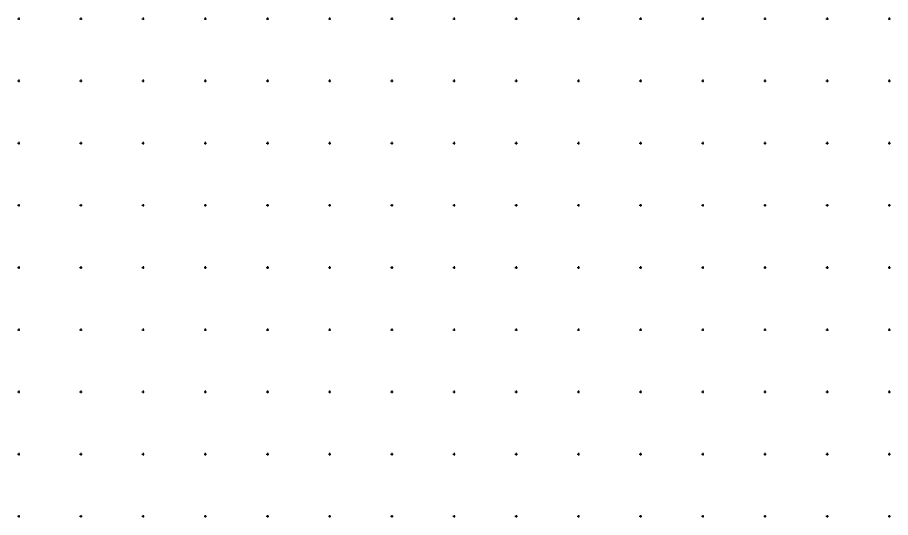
# Model space of a CAD drawing. Extents: x -711081 to -709338, y -1025122 to -1024092.
# Drawn here: x -711025.5 to -710674.5, y -1024575.5 to -1024374.5 of the extents above; entities that cross this region are included whole.
import ezdxf

# ---------------------------------------------------------------- set-up
doc = ezdxf.new("R2010")
doc.units = 0
doc.layers.add('Z_hektometricka_sit', color=7, linetype='Continuous')

msp = doc.modelspace()

# ---------------------------------------------------------------- linework, layer by layer
at = {"layer": 'Z_hektometricka_sit'}
for p, q in [((-711025.5, -1024375), (-711024.5, -1024375)), ((-711025, -1024374.5), (-711025, -1024375.5)), ((-711000.5, -1024375), (-710999.5, -1024375)), ((-711000, -1024374.5), (-711000, -1024375.5)), ((-710975.5, -1024375), (-710974.5, -1024375)), ((-710975, -1024374.5), (-710975, -1024375.5)), ((-710950.5, -1024375), (-710949.5, -1024375)), ((-710950, -1024374.5), (-710950, -1024375.5)), ((-710925.5, -1024375), (-710924.5, -1024375)), ((-710925, -1024374.5), (-710925, -1024375.5)), ((-710900.5, -1024375), (-710899.5, -1024375)), ((-710900, -1024374.5), (-710900, -1024375.5)), ((-710875.5, -1024375), (-710874.5, -1024375)), ((-710875, -1024374.5), (-710875, -1024375.5)), ((-710850.5, -1024375), (-710849.5, -1024375)), ((-710850, -1024374.5), (-710850, -1024375.5)), ((-710825.5, -1024375), (-710824.5, -1024375)), ((-710825, -1024374.5), (-710825, -1024375.5)), ((-710800.5, -1024375), (-710799.5, -1024375)), ((-710800, -1024374.5), (-710800, -1024375.5)), ((-710775.5, -1024375), (-710774.5, -1024375)), ((-710775, -1024374.5), (-710775, -1024375.5)), ((-710750.5, -1024375), (-710749.5, -1024375)), ((-710750, -1024374.5), (-710750, -1024375.5)), ((-710725.5, -1024375), (-710724.5, -1024375)), ((-710725, -1024374.5), (-710725, -1024375.5)), ((-710700.5, -1024375), (-710699.5, -1024375)), ((-710700, -1024374.5), (-710700, -1024375.5)), ((-710675.5, -1024375), (-710674.5, -1024375)), ((-710675, -1024374.5), (-710675, -1024375.5)), ((-711025.5, -1024400), (-711024.5, -1024400)), ((-711025, -1024399.5), (-711025, -1024400.5)), ((-711000.5, -1024400), (-710999.5, -1024400)), ((-711000, -1024399.5), (-711000, -1024400.5)), ((-710975.5, -1024400), (-710974.5, -1024400)), ((-710975, -1024399.5), (-710975, -1024400.5)), ((-710950.5, -1024400), (-710949.5, -1024400)), ((-710950, -1024399.5), (-710950, -1024400.5)), ((-710925.5, -1024400), (-710924.5, -1024400)), ((-710925, -1024399.5), (-710925, -1024400.5)), ((-710900.5, -1024400), (-710899.5, -1024400)), ((-710900, -1024399.5), (-710900, -1024400.5)), ((-710875.5, -1024400), (-710874.5, -1024400)), ((-710875, -1024399.5), (-710875, -1024400.5)), ((-710850.5, -1024400), (-710849.5, -1024400)), ((-710850, -1024399.5), (-710850, -1024400.5)), ((-710825.5, -1024400), (-710824.5, -1024400)), ((-710825, -1024399.5), (-710825, -1024400.5)), ((-710800.5, -1024400), (-710799.5, -1024400)), ((-710800, -1024399.5), (-710800, -1024400.5)), ((-710775.5, -1024400), (-710774.5, -1024400)), ((-710775, -1024399.5), (-710775, -1024400.5)), ((-710750.5, -1024400), (-710749.5, -1024400)), ((-710750, -1024399.5), (-710750, -1024400.5)), ((-710725.5, -1024400), (-710724.5, -1024400)), ((-710725, -1024399.5), (-710725, -1024400.5)), ((-710700.5, -1024400), (-710699.5, -1024400)), ((-710700, -1024399.5), (-710700, -1024400.5)), ((-710675.5, -1024400), (-710674.5, -1024400)), ((-710675, -1024399.5), (-710675, -1024400.5)), ((-711025.5, -1024425), (-711024.5, -1024425)), ((-711025, -1024424.5), (-711025, -1024425.5)), ((-711000.5, -1024425), (-710999.5, -1024425)), ((-711000, -1024424.5), (-711000, -1024425.5)), ((-710975.5, -1024425), (-710974.5, -1024425)), ((-710975, -1024424.5), (-710975, -1024425.5)), ((-710950.5, -1024425), (-710949.5, -1024425)), ((-710950, -1024424.5), (-710950, -1024425.5)), ((-710925.5, -1024425), (-710924.5, -1024425)), ((-710925, -1024424.5), (-710925, -1024425.5)), ((-710900.5, -1024425), (-710899.5, -1024425)), ((-710900, -1024424.5), (-710900, -1024425.5)), ((-710875.5, -1024425), (-710874.5, -1024425)), ((-710875, -1024424.5), (-710875, -1024425.5)), ((-710850.5, -1024425), (-710849.5, -1024425)), ((-710850, -1024424.5), (-710850, -1024425.5)), ((-710825.5, -1024425), (-710824.5, -1024425)), ((-710825, -1024424.5), (-710825, -1024425.5)), ((-710800.5, -1024425), (-710799.5, -1024425)), ((-710800, -1024424.5), (-710800, -1024425.5)), ((-710775.5, -1024425), (-710774.5, -1024425)), ((-710775, -1024424.5), (-710775, -1024425.5)), ((-710750.5, -1024425), (-710749.5, -1024425)), ((-710750, -1024424.5), (-710750, -1024425.5)), ((-710725.5, -1024425), (-710724.5, -1024425)), ((-710725, -1024424.5), (-710725, -1024425.5)), ((-710700.5, -1024425), (-710699.5, -1024425)), ((-710700, -1024424.5), (-710700, -1024425.5)), ((-710675.5, -1024425), (-710674.5, -1024425)), ((-710675, -1024424.5), (-710675, -1024425.5)), ((-711025, -1024449.5), (-711025, -1024450.5)), ((-711000, -1024449.5), (-711000, -1024450.5)), ((-710975, -1024449.5), (-710975, -1024450.5)), ((-710950, -1024449.5), (-710950, -1024450.5)), ((-710925, -1024449.5), (-710925, -1024450.5)), ((-710900, -1024449.5), (-710900, -1024450.5)), ((-710875, -1024449.5), (-710875, -1024450.5)), ((-710850, -1024449.5), (-710850, -1024450.5)), ((-710825, -1024449.5), (-710825, -1024450.5)), ((-710800, -1024449.5), (-710800, -1024450.5)), ((-710775, -1024449.5), (-710775, -1024450.5)), ((-710750, -1024449.5), (-710750, -1024450.5)), ((-710725, -1024449.5), (-710725, -1024450.5)), ((-710700, -1024449.5), (-710700, -1024450.5)), ((-710675, -1024449.5), (-710675, -1024450.5)), ((-711025.5, -1024450), (-711024.5, -1024450)), ((-711000.5, -1024450), (-710999.5, -1024450)), ((-710975.5, -1024450), (-710974.5, -1024450)), ((-710950.5, -1024450), (-710949.5, -1024450)), ((-710925.5, -1024450), (-710924.5, -1024450)), ((-710900.5, -1024450), (-710899.5, -1024450)), ((-710875.5, -1024450), (-710874.5, -1024450)), ((-710850.5, -1024450), (-710849.5, -1024450)), ((-710825.5, -1024450), (-710824.5, -1024450)), ((-710800.5, -1024450), (-710799.5, -1024450)), ((-710775.5, -1024450), (-710774.5, -1024450)), ((-710750.5, -1024450), (-710749.5, -1024450)), ((-710725.5, -1024450), (-710724.5, -1024450)), ((-710700.5, -1024450), (-710699.5, -1024450)), ((-710675.5, -1024450), (-710674.5, -1024450)), ((-711025.5, -1024475), (-711024.5, -1024475)), ((-711025, -1024474.5), (-711025, -1024475.5)), ((-711000.5, -1024475), (-710999.5, -1024475)), ((-711000, -1024474.5), (-711000, -1024475.5)), ((-710975.5, -1024475), (-710974.5, -1024475)), ((-710975, -1024474.5), (-710975, -1024475.5)), ((-710950.5, -1024475), (-710949.5, -1024475)), ((-710950, -1024474.5), (-710950, -1024475.5)), ((-710925.5, -1024475), (-710924.5, -1024475)), ((-710925, -1024474.5), (-710925, -1024475.5)), ((-710900.5, -1024475), (-710899.5, -1024475)), ((-710900, -1024474.5), (-710900, -1024475.5)), ((-710875.5, -1024475), (-710874.5, -1024475)), ((-710875, -1024474.5), (-710875, -1024475.5)), ((-710850.5, -1024475), (-710849.5, -1024475)), ((-710850, -1024474.5), (-710850, -1024475.5)), ((-710825.5, -1024475), (-710824.5, -1024475)), ((-710825, -1024474.5), (-710825, -1024475.5)), ((-710800.5, -1024475), (-710799.5, -1024475)), ((-710800, -1024474.5), (-710800, -1024475.5)), ((-710775.5, -1024475), (-710774.5, -1024475)), ((-710775, -1024474.5), (-710775, -1024475.5)), ((-710750.5, -1024475), (-710749.5, -1024475)), ((-710750, -1024474.5), (-710750, -1024475.5)), ((-710725.5, -1024475), (-710724.5, -1024475)), ((-710725, -1024474.5), (-710725, -1024475.5)), ((-710700.5, -1024475), (-710699.5, -1024475)), ((-710700, -1024474.5), (-710700, -1024475.5)), ((-710675.5, -1024475), (-710674.5, -1024475)), ((-710675, -1024474.5), (-710675, -1024475.5)), ((-711025.5, -1024500), (-711024.5, -1024500)), ((-711025, -1024499.5), (-711025, -1024500.5)), ((-711000.5, -1024500), (-710999.5, -1024500)), ((-711000, -1024499.5), (-711000, -1024500.5)), ((-710975.5, -1024500), (-710974.5, -1024500)), ((-710975, -1024499.5), (-710975, -1024500.5)), ((-710950.5, -1024500), (-710949.5, -1024500)), ((-710950, -1024499.5), (-710950, -1024500.5)), ((-710925.5, -1024500), (-710924.5, -1024500)), ((-710925, -1024499.5), (-710925, -1024500.5)), ((-710900.5, -1024500), (-710899.5, -1024500)), ((-710900, -1024499.5), (-710900, -1024500.5)), ((-710875.5, -1024500), (-710874.5, -1024500)), ((-710875, -1024499.5), (-710875, -1024500.5)), ((-710850.5, -1024500), (-710849.5, -1024500)), ((-710850, -1024499.5), (-710850, -1024500.5)), ((-710825.5, -1024500), (-710824.5, -1024500)), ((-710825, -1024499.5), (-710825, -1024500.5)), ((-710800.5, -1024500), (-710799.5, -1024500)), ((-710800, -1024499.5), (-710800, -1024500.5)), ((-710775.5, -1024500), (-710774.5, -1024500)), ((-710775, -1024499.5), (-710775, -1024500.5)), ((-710750.5, -1024500), (-710749.5, -1024500)), ((-710750, -1024499.5), (-710750, -1024500.5)), ((-710725.5, -1024500), (-710724.5, -1024500)), ((-710725, -1024499.5), (-710725, -1024500.5)), ((-710700.5, -1024500), (-710699.5, -1024500)), ((-710700, -1024499.5), (-710700, -1024500.5)), ((-710675.5, -1024500), (-710674.5, -1024500)), ((-710675, -1024499.5), (-710675, -1024500.5)), ((-711025.5, -1024525), (-711024.5, -1024525)), ((-711025, -1024524.5), (-711025, -1024525.5)), ((-711000.5, -1024525), (-710999.5, -1024525)), ((-711000, -1024524.5), (-711000, -1024525.5)), ((-710975.5, -1024525), (-710974.5, -1024525)), ((-710975, -1024524.5), (-710975, -1024525.5)), ((-710950.5, -1024525), (-710949.5, -1024525)), ((-710950, -1024524.5), (-710950, -1024525.5)), ((-710925.5, -1024525), (-710924.5, -1024525)), ((-710925, -1024524.5), (-710925, -1024525.5)), ((-710900.5, -1024525), (-710899.5, -1024525)), ((-710900, -1024524.5), (-710900, -1024525.5)), ((-710875.5, -1024525), (-710874.5, -1024525)), ((-710875, -1024524.5), (-710875, -1024525.5)), ((-710850.5, -1024525), (-710849.5, -1024525)), ((-710850, -1024524.5), (-710850, -1024525.5)), ((-710825.5, -1024525), (-710824.5, -1024525)), ((-710825, -1024524.5), (-710825, -1024525.5)), ((-710800.5, -1024525), (-710799.5, -1024525)), ((-710800, -1024524.5), (-710800, -1024525.5)), ((-710775.5, -1024525), (-710774.5, -1024525)), ((-710775, -1024524.5), (-710775, -1024525.5)), ((-710750.5, -1024525), (-710749.5, -1024525)), ((-710750, -1024524.5), (-710750, -1024525.5)), ((-710725.5, -1024525), (-710724.5, -1024525)), ((-710725, -1024524.5), (-710725, -1024525.5)), ((-710700.5, -1024525), (-710699.5, -1024525)), ((-710700, -1024524.5), (-710700, -1024525.5)), ((-710675.5, -1024525), (-710674.5, -1024525)), ((-710675, -1024524.5), (-710675, -1024525.5)), ((-711025.5, -1024550), (-711024.5, -1024550)), ((-711025, -1024549.5), (-711025, -1024550.5)), ((-711000.5, -1024550), (-710999.5, -1024550)), ((-711000, -1024549.5), (-711000, -1024550.5)), ((-710975.5, -1024550), (-710974.5, -1024550)), ((-710975, -1024549.5), (-710975, -1024550.5)), ((-710950.5, -1024550), (-710949.5, -1024550)), ((-710950, -1024549.5), (-710950, -1024550.5)), ((-710925.5, -1024550), (-710924.5, -1024550)), ((-710925, -1024549.5), (-710925, -1024550.5)), ((-710900.5, -1024550), (-710899.5, -1024550)), ((-710900, -1024549.5), (-710900, -1024550.5)), ((-710875.5, -1024550), (-710874.5, -1024550)), ((-710875, -1024549.5), (-710875, -1024550.5)), ((-710850.5, -1024550), (-710849.5, -1024550)), ((-710850, -1024549.5), (-710850, -1024550.5)), ((-710825.5, -1024550), (-710824.5, -1024550)), ((-710825, -1024549.5), (-710825, -1024550.5)), ((-710800.5, -1024550), (-710799.5, -1024550)), ((-710800, -1024549.5), (-710800, -1024550.5)), ((-710775.5, -1024550), (-710774.5, -1024550)), ((-710775, -1024549.5), (-710775, -1024550.5)), ((-710750.5, -1024550), (-710749.5, -1024550)), ((-710750, -1024549.5), (-710750, -1024550.5)), ((-710725.5, -1024550), (-710724.5, -1024550)), ((-710725, -1024549.5), (-710725, -1024550.5)), ((-710700.5, -1024550), (-710699.5, -1024550)), ((-710700, -1024549.5), (-710700, -1024550.5)), ((-710675.5, -1024550), (-710674.5, -1024550)), ((-710675, -1024549.5), (-710675, -1024550.5)), ((-711025.5, -1024575), (-711024.5, -1024575)), ((-711025, -1024574.5), (-711025, -1024575.5)), ((-711000.5, -1024575), (-710999.5, -1024575)), ((-711000, -1024574.5), (-711000, -1024575.5)), ((-710975.5, -1024575), (-710974.5, -1024575)), ((-710975, -1024574.5), (-710975, -1024575.5)), ((-710950.5, -1024575), (-710949.5, -1024575)), ((-710950, -1024574.5), (-710950, -1024575.5)), ((-710925.5, -1024575), (-710924.5, -1024575)), ((-710925, -1024574.5), (-710925, -1024575.5)), ((-710900.5, -1024575), (-710899.5, -1024575)), ((-710900, -1024574.5), (-710900, -1024575.5)), ((-710875.5, -1024575), (-710874.5, -1024575)), ((-710875, -1024574.5), (-710875, -1024575.5)), ((-710850.5, -1024575), (-710849.5, -1024575)), ((-710850, -1024574.5), (-710850, -1024575.5)), ((-710825.5, -1024575), (-710824.5, -1024575)), ((-710825, -1024574.5), (-710825, -1024575.5)), ((-710800.5, -1024575), (-710799.5, -1024575)), ((-710800, -1024574.5), (-710800, -1024575.5)), ((-710775.5, -1024575), (-710774.5, -1024575)), ((-710775, -1024574.5), (-710775, -1024575.5)), ((-710750.5, -1024575), (-710749.5, -1024575)), ((-710750, -1024574.5), (-710750, -1024575.5)), ((-710725.5, -1024575), (-710724.5, -1024575)), ((-710725, -1024574.5), (-710725, -1024575.5)), ((-710700.5, -1024575), (-710699.5, -1024575)), ((-710700, -1024574.5), (-710700, -1024575.5)), ((-710675.5, -1024575), (-710674.5, -1024575)), ((-710675, -1024574.5), (-710675, -1024575.5))]:
    msp.add_line(p, q, dxfattribs=at)

doc.saveas('drawing.dxf')
